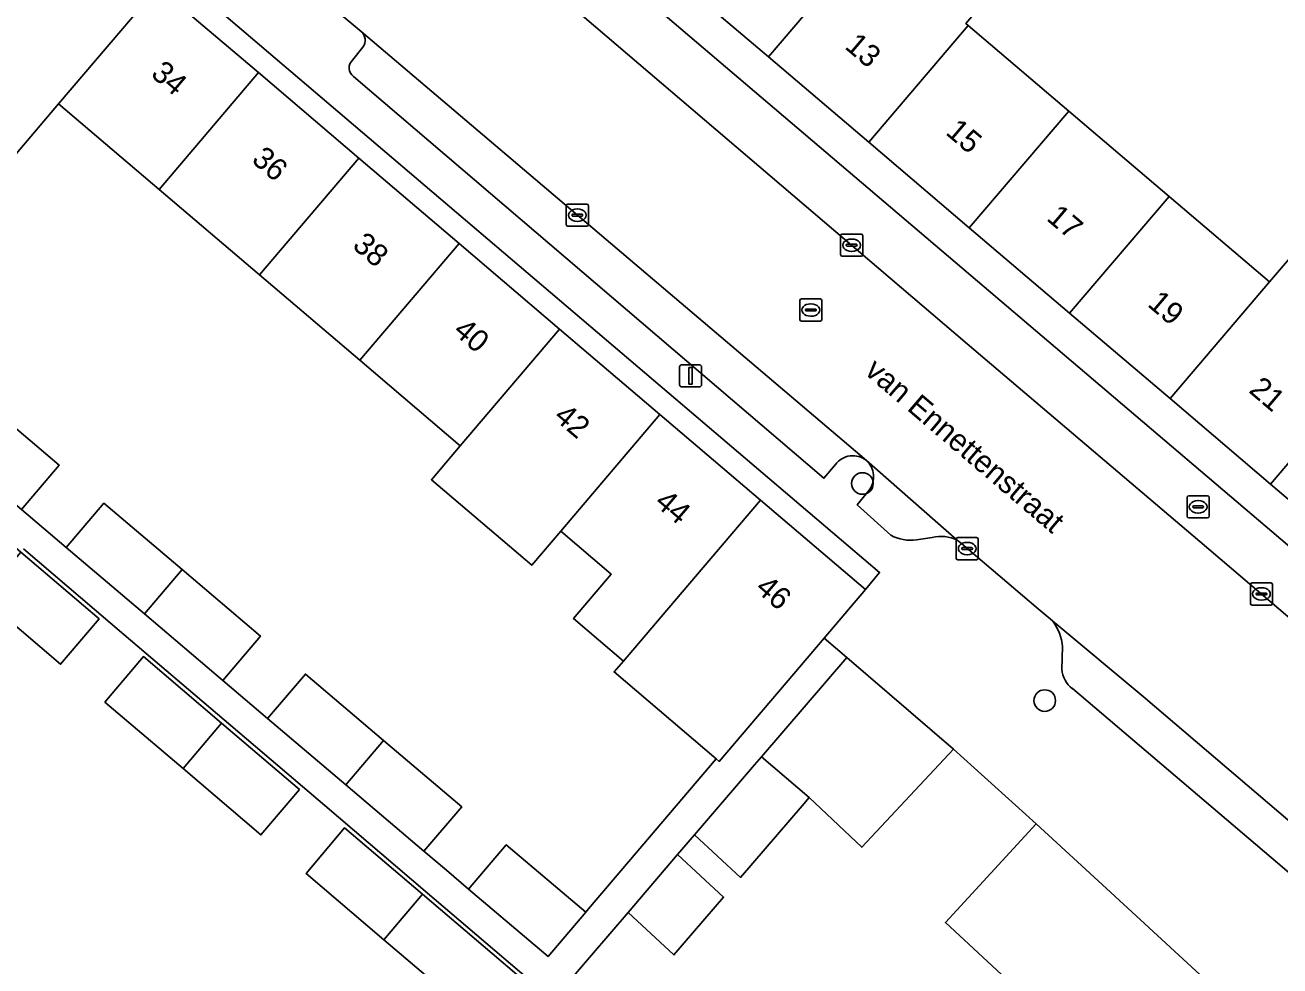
# Model space of a CAD drawing. Extents: x 162523 to 163266, y 381230 to 382050.
# Drawn here: x 163030.7 to 163087.5, y 381569.4 to 381611.9 of the extents above; entities that cross this region are included whole.
import ezdxf

# ---------------------------------------------------------------- set-up
doc = ezdxf.new("R2010")
doc.units = 0
for name, color, linetype in [('IMGEO_Boom', 7, 'Continuous'), ('IMGEO_Brandkraan', 7, 'Continuous'), ('IMGEO_Erf', 7, 'Continuous'), ('IMGEO_Kolk', 7, 'Continuous'), ('IMGEO_Lichtmast', 7, 'Continuous'), ('IMGEO_Openbare_ruimte_label', 7, 'Continuous'), ('IMGEO_Pand', 7, 'Continuous'), ('IMGEO_Pand_nummerreeks', 7, 'Continuous'), ('IMGEO_Parkeervlak_open', 7, 'Continuous'), ('IMGEO_Rijbaan_lokaal_open', 7, 'Continuous'), ('IMGEO_Rioolput', 7, 'Continuous'), ('IMGEO_Voetpad_open', 7, 'Continuous')]:
    doc.layers.add(name, color=color, linetype=linetype)

msp = doc.modelspace()

# ---------------------------------------------------------------- linework, layer by layer
at = {"layer": 'IMGEO_Boom'}
for centre in [(163068.602, 381591.201), (163076.845, 381581.391)]:
    msp.add_circle(centre, 0.489, dxfattribs=at)
at = {"layer": 'IMGEO_Brandkraan'}
for p, q in [((163083.281, 381589.72), (163083.281, 381590.572)), ((163083.356, 381590.646), (163084.208, 381590.646)), ((163083.54, 381590.14), (163083.54, 381590.152)), ((163083.583, 381590.189), (163083.981, 381590.189)), ((163083.769, 381590.426), (163083.794, 381590.426)), ((163084.024, 381590.152), (163084.024, 381590.14)), ((163084.282, 381590.572), (163084.282, 381589.72)), ((163084.208, 381589.646), (163083.356, 381589.646)), ((163083.978, 381590.103), (163083.58, 381590.103)), ((163083.792, 381589.866), (163083.767, 381589.866))]:
    msp.add_line(p, q, dxfattribs=at)
for points in [[(163083.281, 381589.72), (163083.281, 381590.572)], [(163083.356, 381590.646), (163084.208, 381590.646)], [(163084.282, 381590.572), (163084.282, 381589.72)], [(163084.208, 381589.646), (163083.356, 381589.646)]]:
    msp.add_lwpolyline(points, dxfattribs=at)
for centre, radius, start, end in [((163083.358, 381590.57), 0.0765, 91.552, 178.448), ((163083.358, 381590.57), 0.0765, 91.552, 178.448), ((163083.58, 381590.149), 0.0403, 85.8775, 175.7526), ((163083.577, 381590.139), 0.0366, 178.938, 274.7102), ((163083.981, 381590.146), 0.043, 264.8664, 352.4533), ((163083.985, 381590.151), 0.0386, 1.7309, 96.639), ((163084.206, 381590.57), 0.0765, 1.552, 88.448), ((163084.206, 381590.57), 0.0765, 1.552, 88.448), ((163083.358, 381589.722), 0.0765, 181.552, 268.448), ((163083.358, 381589.722), 0.0765, 181.552, 268.448), ((163084.206, 381589.722), 0.0765, 271.552, 358.448), ((163084.206, 381589.722), 0.0765, 271.552, 358.448)]:
    msp.add_arc(centre, radius, start, end, dxfattribs=at)
for centre, major_axis, ratio, start_param, end_param in [((163083.768, 381590.146), (-0.387, 0.002), 0.722429, 4.712389, 7.853982), ((163083.793, 381590.146), (-0.39, 0.002), 0.717154, 1.570796, 4.712389)]:
    msp.add_ellipse(centre, major_axis=major_axis, ratio=ratio, start_param=start_param, end_param=end_param, dxfattribs=at)
at = {"layer": 'IMGEO_Erf'}
for points in [[(163054.249, 381616.985), (163090.743, 381585.944), (163091.782, 381587.15), (163087.051, 381591.173), (163082.511, 381595.034), (163077.971, 381598.895), (163073.431, 381602.757), (163068.89, 381606.618), (163064.35, 381610.479), (163059.811, 381614.34), (163055.278, 381618.195)], [(163025.296, 381589.039), (163027.036, 381591.093), (163030.548, 381588.103), (163034.092, 381585.086), (163032.353, 381583.031), (163028.809, 381586.048)], [(163039.629, 381580.372), (163043.15, 381577.375), (163041.411, 381575.321), (163037.89, 381578.318), (163034.356, 381581.326), (163036.095, 381583.381)]]:
    msp.add_lwpolyline(points, close=True, dxfattribs=at)
for points in [[(163073.282, 381611.982), (163073.389, 381611.891), (163077.929, 381608.029), (163082.47, 381604.168), (163087.01, 381600.307), (163089.081, 381602.735), (163093.464, 381599.008), (163091.396, 381596.576), (163091.55, 381596.445), (163096.272, 381592.43), (163106.042, 381604.009), (163102.35, 381607.148), (163104.018, 381609.128), (163103.109, 381609.899), (163101.429, 381607.931), (163099.115, 381605.22), (163096.75, 381607.231), (163099.064, 381609.942), (163097.868, 381610.958), (163099.549, 381612.918)], [(163028.752, 381595.033), (163032.284, 381592.036), (163030.577, 381590.031), (163031.595, 381589.167), (163032.606, 381588.309), (163034.313, 381590.314), (163037.851, 381587.312), (163041.389, 381584.31), (163039.683, 381582.306), (163040.695, 381581.447), (163041.711, 381580.585), (163043.417, 381582.589), (163046.95, 381579.591), (163050.486, 381576.591), (163048.781, 381574.587), (163049.795, 381573.727), (163050.795, 381572.879), (163052.5, 381574.882), (163056.095, 381571.832), (163056.225, 381571.986), (163061.991, 381578.761), (163057.379, 381582.687), (163057.798, 381583.18), (163055.546, 381585.095), (163057.251, 381587.098), (163057.145, 381587.189), (163054.963, 381589.044), (163053.654, 381587.506), (163049.115, 381591.367), (163050.424, 381592.906), (163045.884, 381596.767), (163041.344, 381600.628), (163036.804, 381604.49), (163032.264, 381608.351), (163030.35, 381606.102)], [(163029.979, 381568.985), (163034.526, 381565.131), (163036.258, 381567.177), (163040.807, 381563.328), (163041.322, 381563.936), (163046.042, 381559.934), (163051.635, 381566.617), (163046.97, 381570.588), (163043.449, 381573.586), (163045.187, 381575.64), (163048.709, 381572.642), (163053.379, 381568.666), (163053.502, 381568.81), (163048.831, 381572.787), (163044.291, 381576.652), (163039.751, 381580.517), (163035.21, 381584.382), (163030.67, 381588.247)], [(163075.524, 381568.431), (163072.353, 381571.364), (163076.458, 381575.825), (163072.717, 381579.194), (163068.569, 381574.767), (163066.191, 381577.007), (163065.876, 381576.641), (163063.092, 381573.401), (163061.013, 381575.323), (163060.248, 381574.433), (163062.327, 381572.511), (163060.084, 381569.901), (163058.005, 381571.823), (163056.348, 381569.895), (163055.444, 381568.843)]]:
    msp.add_lwpolyline(points, dxfattribs=at)
at = {"layer": 'IMGEO_Kolk'}
for p, q in [((163055.215, 381602.898), (163055.215, 381603.75)), ((163055.29, 381603.824), (163056.142, 381603.824)), ((163056.216, 381603.75), (163056.216, 381602.898)), ((163055.474, 381603.318), (163055.474, 381603.33)), ((163055.912, 381603.281), (163055.514, 381603.281)), ((163055.517, 381603.367), (163055.915, 381603.367)), ((163055.703, 381603.604), (163055.728, 381603.604)), ((163055.958, 381603.33), (163055.958, 381603.318)), ((163056.142, 381602.824), (163055.29, 381602.824)), ((163055.726, 381603.044), (163055.701, 381603.044)), ((163067.616, 381601.541), (163067.616, 381602.393)), ((163067.691, 381602.467), (163068.543, 381602.467)), ((163068.104, 381602.247), (163068.129, 381602.247)), ((163068.617, 381602.393), (163068.617, 381601.541)), ((163067.875, 381601.961), (163067.875, 381601.973)), ((163068.313, 381601.924), (163067.915, 381601.924)), ((163067.918, 381602.01), (163068.316, 381602.01)), ((163068.127, 381601.687), (163068.102, 381601.687)), ((163068.359, 381601.973), (163068.359, 381601.961)), ((163068.543, 381601.467), (163067.691, 381601.467)), ((163072.84, 381587.833), (163072.84, 381588.685)), ((163072.915, 381588.759), (163073.767, 381588.759)), ((163073.328, 381588.539), (163073.353, 381588.539)), ((163073.841, 381588.685), (163073.841, 381587.833)), ((163073.099, 381588.253), (163073.099, 381588.265)), ((163073.537, 381588.216), (163073.139, 381588.216)), ((163073.142, 381588.302), (163073.54, 381588.302)), ((163073.351, 381587.979), (163073.326, 381587.979)), ((163073.583, 381588.265), (163073.583, 381588.253)), ((163073.767, 381587.759), (163072.915, 381587.759)), ((163086.142, 381585.784), (163086.142, 381586.636)), ((163086.217, 381586.71), (163087.069, 381586.71)), ((163086.401, 381586.204), (163086.401, 381586.216)), ((163086.839, 381586.167), (163086.441, 381586.167)), ((163086.444, 381586.253), (163086.842, 381586.253)), ((163086.63, 381586.49), (163086.655, 381586.49)), ((163086.885, 381586.216), (163086.885, 381586.204)), ((163087.143, 381586.636), (163087.143, 381585.784)), ((163087.069, 381585.71), (163086.217, 381585.71)), ((163086.653, 381585.93), (163086.628, 381585.93))]:
    msp.add_line(p, q, dxfattribs=at)
for points in [[(163055.215, 381602.898), (163055.215, 381603.75)], [(163055.29, 381603.824), (163056.142, 381603.824)], [(163056.216, 381603.75), (163056.216, 381602.898)], [(163056.142, 381602.824), (163055.29, 381602.824)], [(163067.616, 381601.541), (163067.616, 381602.393)], [(163067.691, 381602.467), (163068.543, 381602.467)], [(163068.617, 381602.393), (163068.617, 381601.541)], [(163068.543, 381601.467), (163067.691, 381601.467)], [(163072.84, 381587.833), (163072.84, 381588.685)], [(163072.915, 381588.759), (163073.767, 381588.759)], [(163073.841, 381588.685), (163073.841, 381587.833)], [(163073.767, 381587.759), (163072.915, 381587.759)], [(163086.142, 381585.784), (163086.142, 381586.636)], [(163086.217, 381586.71), (163087.069, 381586.71)], [(163087.143, 381586.636), (163087.143, 381585.784)], [(163087.069, 381585.71), (163086.217, 381585.71)]]:
    msp.add_lwpolyline(points, dxfattribs=at)
for centre, radius, start, end in [((163055.292, 381603.748), 0.0765, 91.552, 178.448), ((163055.292, 381603.748), 0.0765, 91.552, 178.448), ((163056.14, 381603.748), 0.0765, 1.552, 88.448), ((163056.14, 381603.748), 0.0765, 1.552, 88.448), ((163055.514, 381603.327), 0.0403, 85.8775, 175.7526), ((163055.511, 381603.317), 0.0366, 178.938, 274.7102), ((163055.915, 381603.324), 0.043, 264.8664, 352.4533), ((163055.919, 381603.329), 0.0386, 1.7309, 96.639), ((163055.292, 381602.9), 0.0765, 181.552, 268.448), ((163055.292, 381602.9), 0.0765, 181.552, 268.448), ((163056.14, 381602.9), 0.0765, 271.552, 358.448), ((163056.14, 381602.9), 0.0765, 271.552, 358.448), ((163067.693, 381602.391), 0.0765, 91.552, 178.448), ((163067.693, 381602.391), 0.0765, 91.552, 178.448), ((163068.541, 381602.391), 0.0765, 1.552, 88.448), ((163068.541, 381602.391), 0.0765, 1.552, 88.448), ((163067.693, 381601.543), 0.0765, 181.552, 268.448), ((163067.693, 381601.543), 0.0765, 181.552, 268.448), ((163067.915, 381601.97), 0.0403, 85.8775, 175.7526), ((163067.912, 381601.96), 0.0366, 178.938, 274.7102), ((163068.316, 381601.967), 0.043, 264.8664, 352.4533), ((163068.32, 381601.972), 0.0386, 1.7309, 96.639), ((163068.541, 381601.543), 0.0765, 271.552, 358.448), ((163068.541, 381601.543), 0.0765, 271.552, 358.448), ((163072.917, 381588.683), 0.0765, 91.552, 178.448), ((163072.917, 381588.683), 0.0765, 91.552, 178.448), ((163073.765, 381588.683), 0.0765, 1.552, 88.448), ((163073.765, 381588.683), 0.0765, 1.552, 88.448), ((163073.139, 381588.262), 0.0403, 85.8775, 175.7526), ((163073.136, 381588.252), 0.0366, 178.938, 274.7102), ((163073.54, 381588.259), 0.043, 264.8664, 352.4533), ((163073.544, 381588.264), 0.0386, 1.7309, 96.639), ((163072.917, 381587.835), 0.0765, 181.552, 268.448), ((163072.917, 381587.835), 0.0765, 181.552, 268.448), ((163073.765, 381587.835), 0.0765, 271.552, 358.448), ((163073.765, 381587.835), 0.0765, 271.552, 358.448), ((163086.219, 381586.634), 0.0765, 91.552, 178.448), ((163086.219, 381586.634), 0.0765, 91.552, 178.448), ((163086.441, 381586.213), 0.0403, 85.8775, 175.7526), ((163086.438, 381586.203), 0.0366, 178.938, 274.7102), ((163086.842, 381586.21), 0.043, 264.8664, 352.4533), ((163086.846, 381586.215), 0.0386, 1.7309, 96.639), ((163087.067, 381586.634), 0.0765, 1.552, 88.448), ((163087.067, 381586.634), 0.0765, 1.552, 88.448), ((163086.219, 381585.786), 0.0765, 181.552, 268.448), ((163086.219, 381585.786), 0.0765, 181.552, 268.448), ((163087.067, 381585.786), 0.0765, 271.552, 358.448), ((163087.067, 381585.786), 0.0765, 271.552, 358.448)]:
    msp.add_arc(centre, radius, start, end, dxfattribs=at)
for centre, major_axis, ratio, start_param, end_param in [((163055.702, 381603.324), (-0.387, 0.002), 0.722429, 4.712389, 7.853982), ((163055.727, 381603.324), (-0.39, 0.002), 0.717154, 1.570796, 4.712389), ((163068.103, 381601.967), (-0.387, 0.002), 0.722429, 4.712389, 7.853982), ((163068.128, 381601.967), (-0.39, 0.002), 0.717154, 1.570796, 4.712389), ((163073.327, 381588.259), (-0.387, 0.002), 0.722429, 4.712389, 7.853982), ((163073.352, 381588.259), (-0.39, 0.002), 0.717154, 1.570796, 4.712389), ((163086.629, 381586.21), (-0.387, 0.002), 0.722429, 4.712389, 7.853982), ((163086.654, 381586.21), (-0.39, 0.002), 0.717154, 1.570796, 4.712389)]:
    msp.add_ellipse(centre, major_axis=major_axis, ratio=ratio, start_param=start_param, end_param=end_param, dxfattribs=at)
at = {"layer": 'IMGEO_Lichtmast'}
for p, q in [((163060.338, 381595.666), (163060.338, 381596.466)), ((163060.338, 381596.466), (163060.338, 381595.666)), ((163060.438, 381596.566), (163061.228, 381596.566)), ((163061.228, 381596.566), (163060.438, 381596.566)), ((163061.328, 381596.466), (163061.328, 381595.666)), ((163061.328, 381595.666), (163061.328, 381596.466)), ((163061.228, 381595.566), (163060.438, 381595.566)), ((163060.438, 381595.566), (163061.228, 381595.566))]:
    msp.add_line(p, q, dxfattribs=at)
msp.add_lwpolyline([(163060.758, 381596.441), (163060.908, 381596.441), (163060.908, 381595.691), (163060.758, 381595.691), (163060.758, 381596.441)], dxfattribs=at)
for centre, start, end in [((163060.438, 381596.466), 90, 180), ((163060.438, 381596.466), 90, 180), ((163061.228, 381596.466), 0, 90), ((163061.228, 381596.466), 360, 90), ((163060.438, 381595.666), 180, 270), ((163060.438, 381595.666), 180, 270), ((163061.228, 381595.666), 270, 0), ((163061.228, 381595.666), 270, 0)]:
    msp.add_arc(centre, 0.1, start, end, dxfattribs=at)
at = {"layer": 'IMGEO_Pand'}
for points in [[(163059.811, 381614.34), (163064.35, 381610.479), (163068.848, 381615.752), (163064.308, 381619.613)], [(163073.389, 381611.891), (163073.282, 381611.982), (163075.507, 381614.599), (163071.078, 381618.366), (163068.848, 381615.752), (163064.35, 381610.479), (163068.89, 381606.618)], [(163032.213, 381617.487), (163027.724, 381612.212), (163025.811, 381609.964), (163030.35, 381606.102), (163032.264, 381608.351), (163036.752, 381613.625)], [(163036.752, 381613.625), (163032.264, 381608.351), (163036.804, 381604.49), (163041.292, 381609.763)], [(163073.431, 381602.757), (163077.929, 381608.029), (163073.389, 381611.891), (163068.89, 381606.618)], [(163036.804, 381604.49), (163041.344, 381600.628), (163045.832, 381605.9), (163041.292, 381609.763)], [(163073.431, 381602.757), (163077.971, 381598.895), (163082.47, 381604.168), (163077.929, 381608.029)], [(163045.884, 381596.767), (163050.371, 381602.039), (163045.832, 381605.9), (163041.344, 381600.628)], [(163082.511, 381595.034), (163087.01, 381600.307), (163082.47, 381604.168), (163077.971, 381598.895)], [(163091.55, 381596.445), (163091.396, 381596.576), (163093.464, 381599.008), (163089.081, 381602.735), (163087.01, 381600.307), (163082.511, 381595.034), (163087.051, 381591.173)], [(163054.91, 381598.177), (163050.371, 381602.039), (163045.884, 381596.767), (163050.424, 381592.906)], [(163054.91, 381598.177), (163050.424, 381592.906), (163049.115, 381591.367), (163053.654, 381587.506), (163054.963, 381589.044), (163059.45, 381594.315)], [(163091.55, 381596.445), (163087.051, 381591.173), (163091.782, 381587.15), (163096.272, 381592.43)], [(163028.752, 381595.033), (163027.045, 381593.027), (163030.577, 381590.031), (163032.284, 381592.036)], [(163063.989, 381590.453), (163059.45, 381594.315), (163054.963, 381589.044), (163057.145, 381587.189), (163057.251, 381587.098), (163055.546, 381585.095), (163057.798, 381583.18), (163059.504, 381585.183)], [(163032.606, 381588.309), (163036.145, 381585.307), (163037.851, 381587.312), (163034.313, 381590.314)], [(163066.867, 381584.206), (163068.742, 381586.409), (163063.989, 381590.453), (163059.504, 381585.183), (163057.798, 381583.18), (163057.379, 381582.687), (163061.991, 381578.761), (163062.133, 381578.641), (163065.502, 381582.601)], [(163030.548, 381588.103), (163028.809, 381586.048), (163032.353, 381583.031), (163034.092, 381585.086)], [(163037.851, 381587.312), (163036.145, 381585.307), (163039.683, 381582.306), (163041.389, 381584.31)], [(163034.356, 381581.326), (163037.89, 381578.318), (163039.629, 381580.372), (163036.095, 381583.381)], [(163072.717, 381579.194), (163067.892, 381583.334), (163064.045, 381578.851), (163066.191, 381577.007), (163068.569, 381574.767)], [(163041.711, 381580.585), (163045.244, 381577.587), (163046.95, 381579.591), (163043.417, 381582.589)], [(163039.629, 381580.372), (163037.89, 381578.318), (163041.411, 381575.321), (163043.15, 381577.375)], [(163046.95, 381579.591), (163045.244, 381577.587), (163048.781, 381574.587), (163050.486, 381576.591)], [(163065.876, 381576.641), (163066.191, 381577.007), (163064.045, 381578.851), (163063.73, 381578.485), (163061.013, 381575.323), (163063.092, 381573.401)], [(163043.449, 381573.586), (163046.97, 381570.588), (163048.709, 381572.642), (163045.187, 381575.64)], [(163075.524, 381568.431), (163081.09, 381563.283), (163083.775, 381566.203), (163084.275, 381566.746), (163085.215, 381567.768), (163079.637, 381572.9), (163076.458, 381575.825), (163072.353, 381571.364)], [(163050.795, 381572.879), (163054.393, 381569.826), (163056.095, 381571.832), (163052.5, 381574.882)], [(163062.327, 381572.511), (163060.248, 381574.433), (163058.005, 381571.823), (163060.084, 381569.901)], [(163048.709, 381572.642), (163046.97, 381570.588), (163051.635, 381566.617), (163053.379, 381568.666)]]:
    msp.add_lwpolyline(points, close=True, dxfattribs=at)
at = {"layer": 'IMGEO_Parkeervlak_open'}
for points in [[(163068.782, 381592.237), (163045.94, 381611.622)], [(163046.02, 381610.922), (163045.553, 381610.334)], [(163045.593, 381609.586), (163066.862, 381591.438), (163067.383, 381592.058)], [(163072.891, 381588.642), (163068.782, 381592.237)], [(163068.908, 381590.902), (163068.373, 381590.239), (163069.885, 381588.859)], [(163071.053, 381588.655), (163071.752, 381588.756)], [(163092.545, 381571.993), (163081.297, 381581.581), (163077.212, 381584.981)], [(163077.648, 381583.822), (163077.621, 381582.806)], [(163078.097, 381581.931), (163089.397, 381572.324)]]:
    msp.add_lwpolyline(points, dxfattribs=at)
for centre, radius, start, end in [((163045.602, 381611.229), 0.519, 323.7552, 49.2844), ((163045.888, 381609.977), 0.49, 133.1656, 232.9565), ((163068.168, 381591.48), 0.974, 50.9305, 143.6521), ((163068.133, 381591.502), 0.98, 322.2393, 48.5441), ((163070.781, 381590.545), 1.909, 242.0043, 278.1813), ((163072.164, 381587.128), 1.679, 64.3565, 104.2123), ((163075.342, 381583.616), 2.315, 5.1037, 36.1275), ((163078.842, 381582.903), 1.225, 184.5542, 232.5381)]:
    msp.add_arc(centre, radius, start, end, dxfattribs=at)
at = {"layer": 'IMGEO_Rijbaan_lokaal_open'}
msp.add_lwpolyline([(163099.218, 381575.497), (163092.321, 381581.371), (163083.862, 381588.576), (163073.333, 381597.517), (163049.581, 381617.775), (163047.311, 381615.079), (163045.04, 381612.383), (163045.94, 381611.622), (163068.782, 381592.237), (163072.891, 381588.642), (163073.077, 381588.492), (163073.71, 381587.949), (163076.548, 381585.545), (163077.092, 381585.088), (163077.212, 381584.981), (163081.297, 381581.581), (163092.545, 381571.993), (163094.467, 381570.361), (163096.843, 381572.929)], close=True, dxfattribs=at)
at = {"layer": 'IMGEO_Rioolput'}
for p, q in [((163065.771, 381598.613), (163065.771, 381599.465)), ((163065.846, 381599.539), (163066.698, 381599.539)), ((163066.259, 381599.319), (163066.284, 381599.319)), ((163066.772, 381599.465), (163066.772, 381598.613)), ((163066.03, 381599.033), (163066.03, 381599.045)), ((163066.468, 381598.996), (163066.07, 381598.996)), ((163066.073, 381599.082), (163066.471, 381599.082)), ((163066.282, 381598.759), (163066.257, 381598.759)), ((163066.514, 381599.045), (163066.514, 381599.033)), ((163066.698, 381598.539), (163065.846, 381598.539))]:
    msp.add_line(p, q, dxfattribs=at)
for points in [[(163065.771, 381598.613), (163065.771, 381599.465)], [(163065.846, 381599.539), (163066.698, 381599.539)], [(163066.772, 381599.465), (163066.772, 381598.613)], [(163066.698, 381598.539), (163065.846, 381598.539)]]:
    msp.add_lwpolyline(points, dxfattribs=at)
for centre, radius, start, end in [((163065.848, 381599.463), 0.0765, 91.552, 178.448), ((163065.848, 381599.463), 0.0765, 91.552, 178.448), ((163066.696, 381599.463), 0.0765, 1.552, 88.448), ((163066.696, 381599.463), 0.0765, 1.552, 88.448), ((163066.07, 381599.042), 0.0403, 85.8775, 175.7526), ((163066.067, 381599.032), 0.0366, 178.938, 274.7102), ((163066.471, 381599.039), 0.043, 264.8664, 352.4533), ((163066.475, 381599.044), 0.0386, 1.7309, 96.639), ((163065.848, 381598.615), 0.0765, 181.552, 268.448), ((163065.848, 381598.615), 0.0765, 181.552, 268.448), ((163066.696, 381598.615), 0.0765, 271.552, 358.448), ((163066.696, 381598.615), 0.0765, 271.552, 358.448)]:
    msp.add_arc(centre, radius, start, end, dxfattribs=at)
for centre, major_axis, ratio, start_param, end_param in [((163066.258, 381599.039), (-0.387, 0.002), 0.722429, 4.712389, 7.853982), ((163066.283, 381599.039), (-0.39, 0.002), 0.717154, 1.570796, 4.712389)]:
    msp.add_ellipse(centre, major_axis=major_axis, ratio=ratio, start_param=start_param, end_param=end_param, dxfattribs=at)
at = {"layer": 'IMGEO_Voetpad_open'}
for points in [[(163000, 381644.529), (163000.523, 381644.317), (163007.344, 381638.581), (163011.124, 381635.401), (163014.093, 381632.903), (163014.757, 381633.658), (163035.384, 381616.107), (163069.377, 381587.184), (163068.742, 381586.409), (163066.867, 381584.206), (163067.892, 381583.334), (163072.717, 381579.194), (163076.458, 381575.825), (163079.637, 381572.9), (163085.215, 381567.768), (163087.943, 381565.297)], [(163045.94, 381611.622), (163045.04, 381612.383), (163047.311, 381615.079), (163045.228, 381616.857), (163042.943, 381614.151), (163040.306, 381616.407), (163042.59, 381619.106), (163040.501, 381620.847), (163038.229, 381618.164), (163037.585, 381618.725), (163037.494, 381618.804)], [(163049.581, 381617.775), (163073.333, 381597.517), (163083.862, 381588.576), (163092.321, 381581.371), (163094.926, 381584.429), (163092.597, 381586.434), (163091.782, 381587.15), (163090.743, 381585.944), (163054.249, 381616.985)], [(163045.553, 381610.334), (163046.02, 381610.922)], [(163067.383, 381592.058), (163066.862, 381591.438), (163045.593, 381609.586)], [(163069.885, 381588.859), (163068.373, 381590.239), (163068.908, 381590.902)], [(163055.444, 381568.843), (163056.348, 381569.895), (163058.005, 381571.823), (163060.248, 381574.433), (163061.013, 381575.323), (163063.73, 381578.485), (163064.045, 381578.851), (163067.892, 381583.334), (163066.867, 381584.206), (163065.502, 381582.601), (163062.133, 381578.641), (163061.991, 381578.761), (163056.225, 381571.986), (163056.095, 381571.832), (163054.393, 381569.826), (163050.795, 381572.879), (163049.795, 381573.727), (163048.781, 381574.587), (163045.244, 381577.587), (163041.711, 381580.585), (163040.695, 381581.447), (163039.683, 381582.306), (163036.145, 381585.307), (163032.606, 381588.309), (163031.595, 381589.167), (163030.577, 381590.031)], [(163071.752, 381588.756), (163071.053, 381588.655)], [(163077.212, 381584.981), (163077.092, 381585.088), (163076.548, 381585.545), (163073.71, 381587.949), (163073.077, 381588.492), (163072.891, 381588.642)], [(163030.67, 381588.247), (163035.21, 381584.382), (163039.751, 381580.517), (163044.291, 381576.652), (163048.831, 381572.787), (163053.502, 381568.81)], [(163077.621, 381582.806), (163077.648, 381583.822)], [(163089.397, 381572.324), (163078.097, 381581.931)]]:
    msp.add_lwpolyline(points, dxfattribs=at)
msp.add_lwpolyline([(163035.384, 381616.107), (163014.757, 381633.658), (163014.093, 381632.903), (163018.595, 381629.073), (163023.135, 381625.211), (163027.674, 381621.349), (163032.213, 381617.487), (163036.752, 381613.625), (163041.292, 381609.763), (163045.832, 381605.9), (163050.371, 381602.039), (163054.91, 381598.177), (163059.45, 381594.315), (163063.989, 381590.453), (163068.742, 381586.409), (163069.377, 381587.184)], close=True, dxfattribs=at)
for centre, radius, start, end in [((163045.602, 381611.229), 0.519, 323.7552, 49.2844), ((163045.888, 381609.977), 0.49, 133.1656, 232.9565), ((163068.168, 381591.48), 0.974, 50.9305, 143.6521), ((163068.133, 381591.502), 0.98, 322.2393, 48.5441), ((163070.781, 381590.545), 1.909, 242.0043, 278.1813), ((163072.164, 381587.128), 1.679, 64.3565, 104.2123), ((163075.342, 381583.616), 2.315, 5.1037, 36.1275), ((163078.842, 381582.903), 1.225, 184.5542, 232.5381)]:
    msp.add_arc(centre, radius, start, end, dxfattribs=at)

# ---------------------------------------------------------------- texts
at = {"layer": 'IMGEO_Openbare_ruimte_label'}
msp.add_text('van Ennettenstraat', height=1, rotation=319.5416, dxfattribs=at).set_placement((163068.65, 381596.19))
at = {"layer": 'IMGEO_Pand_nummerreeks'}
for s, rotation, p in [('13', 319.6179, (163067.757, 381610.89)), ('34', 319.6097, (163036.385, 381609.63)), ('15', 319.6203, (163072.32, 381607.009)), ('36', 319.6097, (163040.939, 381605.756)), ('17', 319.6203, (163076.883, 381603.128)), ('38', 319.6097, (163045.495, 381601.879)), ('19', 319.6203, (163081.446, 381599.248)), ('40', 319.6097, (163050.05, 381598.005)), ('21', 319.6203, (163086.026, 381595.352)), ('42', 319.6097, (163054.6, 381594.134)), ('44', 319.6122, (163059.156, 381590.258)), ('46', 319.6122, (163063.71, 381586.383))]:
    msp.add_text(s, height=1, rotation=rotation, dxfattribs=at).set_placement(p)

doc.saveas('drawing.dxf')
